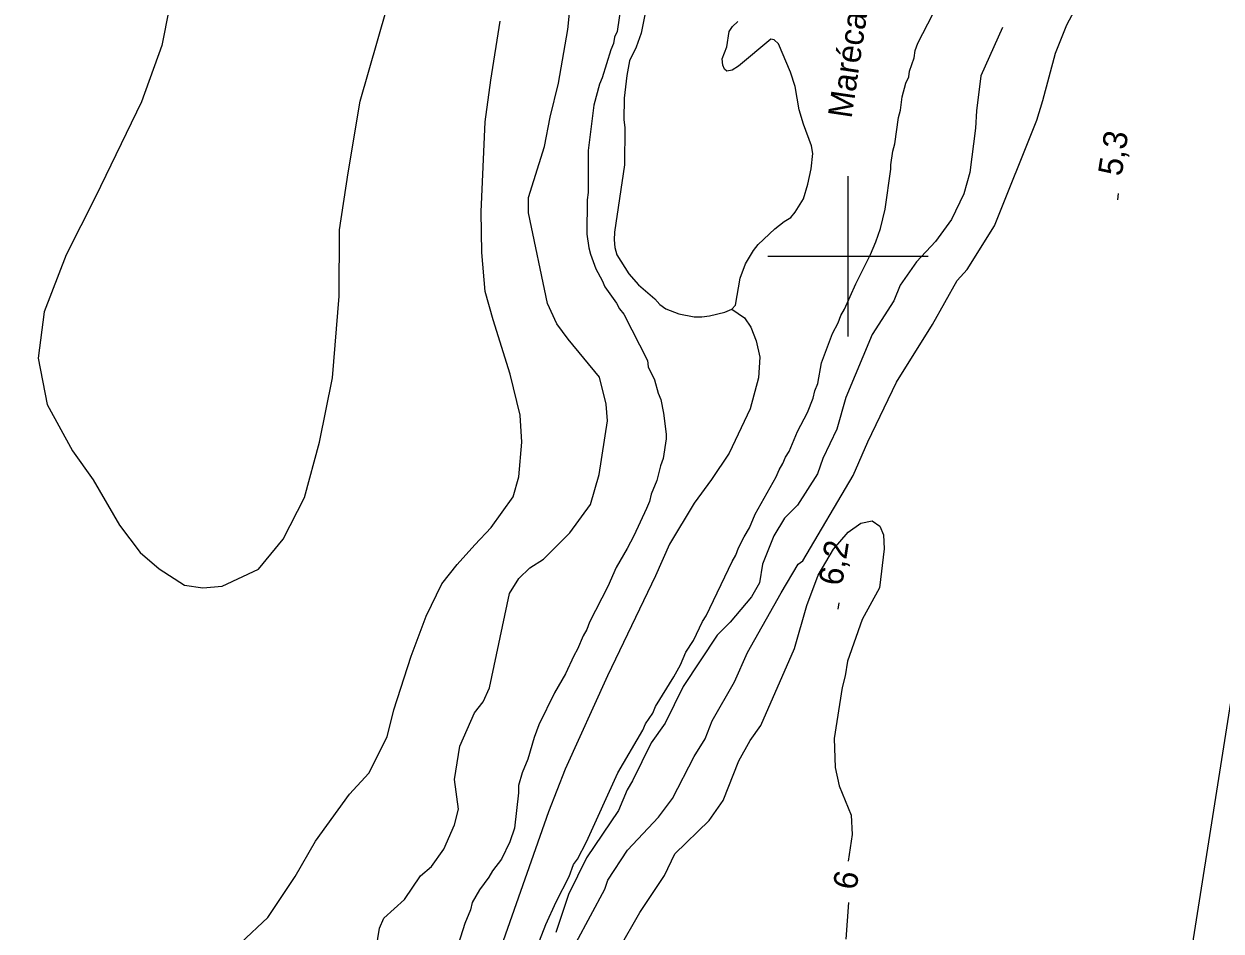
# Model space of a CAD drawing. Extents: x 282461 to 284471, y 5554090 to 5557646.
# Drawn here: x 283897.1 to 284046.6, y 5554915.8 to 5555029 of the extents above; entities that cross this region are included whole.
import ezdxf

# ---------------------------------------------------------------- set-up
doc = ezdxf.new("R2010")
doc.units = 0
for name, color, linetype in [('Niveau 1', 7, 'Continuous'), ('Niveau 2', 7, 'Continuous'), ('Niveau 3', 7, 'Continuous'), ('Niveau 4', 7, 'Continuous'), ('Niveau 60', 7, 'Continuous'), ('Niveau 61', 7, 'Continuous'), ('Niveau 7', 7, 'Continuous')]:
    doc.layers.add(name, color=color, linetype=linetype)

msp = doc.modelspace()

# ---------------------------------------------------------------- linework, layer by layer
at = {"layer": 'Niveau 1'}
for points in [[(283966.03, 5554914.34), (283969.64, 5554920.98), (283969.98, 5554922.12), (283972.46, 5554925.86), (283976.34, 5554930), (283978.09, 5554932.32), (283980.78, 5554937.56), (283982.15, 5554939.75), (283983.03, 5554942), (283985.82, 5554946.87), (283987.44, 5554950.54), (283991.63, 5554957.97), (283993.76, 5554961.56), (283994.33, 5554961.97), (284000.63, 5554972.62), (284002.46, 5554976.82), (284006.03, 5554984.29), (284010.56, 5554991.47), (284013.63, 5554997), (284014.89, 5554998.36), (284018.28, 5555003.79), (284023.59, 5555017.01), (284024.33, 5555019.47), (284025.9, 5555025.37), (284027.32, 5555028.92), (284032.39, 5555038.41)], [(283920.78, 5554911.13), (283927.53, 5554917.47), (283930.97, 5554922.56), (283933.5, 5554926.98), (283937.74, 5554932.86), (283940.14, 5554935.47), (283942.44, 5554940), (283943.26, 5554943.39), (283945.45, 5554950.07), (283947.3, 5554955.06), (283949.26, 5554959.13), (283951.2, 5554961.51), (283953.38, 5554964), (283955.44, 5554966.15), (283958.19, 5554969.99), (283958.88, 5554972.48), (283959.25, 5554976.79), (283959.04, 5554980.19), (283957.81, 5554985.29), (283955.68, 5554992.09), (283954.68, 5554995.6), (283954.25, 5555000.47), (283954.16, 5555005.57), (283954.68, 5555016.78), (283955.39, 5555021.99), (283956.56, 5555029.36)]]:
    msp.add_lwpolyline(points, dxfattribs=at)
at = {"layer": 'Niveau 2'}
for points in [[(283940.87, 5554912.27), (283941.48, 5554916.11), (283942.03, 5554917.37), (283944.62, 5554919.69), (283946.59, 5554922.67), (283947.98, 5554923.83), (283949.52, 5554925.99), (283950.84, 5554929.03), (283951.33, 5554930.99), (283950.84, 5554934.67), (283951.5, 5554938.84), (283953.36, 5554943.01), (283954.43, 5554944.38), (283955.21, 5554946.12), (283957.71, 5554957.9), (283958.87, 5554959.79), (283960.26, 5554961.11), (283961.98, 5554962.2), (283965.25, 5554965.46), (283967.82, 5554969.01), (283968.93, 5554972.77), (283969.95, 5554979.46), (283969.78, 5554981.55), (283968.94, 5554984.92), (283965.05, 5554989.64), (283963.61, 5554991.56), (283962.46, 5554994.12), (283960.09, 5555005.43), (283960.08, 5555007.33), (283962.08, 5555013.7), (283962.81, 5555017.36), (283963.84, 5555021.63), (283965.01, 5555028.31), (283966.02, 5555038.08)], [(283916.19, 5555035.82), (283914.32, 5555026.31), (283911.78, 5555019.3), (283906.03, 5555007.42), (283902.35, 5555000.18), (283899.59, 5554993.05), (283898.87, 5554987.27), (283899.98, 5554981.5), (283903.14, 5554975.72), (283905.73, 5554972.09), (283909, 5554966.42), (283911.6, 5554963.02), (283913.98, 5554960.98), (283917.15, 5554958.94), (283919.43, 5554958.6), (283921.82, 5554958.82), (283926.38, 5554960.96), (283929.47, 5554964.69), (283932.11, 5554969.9), (283933.97, 5554976.8), (283935.6, 5554984.84), (283936.45, 5554995.02), (283936.49, 5555003.29), (283937.55, 5555010.42), (283939.08, 5555019.36), (283943.48, 5555034.75)], [(284019.28, 5555028.57), (284016.58, 5555022.54), (284016.05, 5555018.18), (284015.9, 5555015.99), (284015.21, 5555010.46), (284014.46, 5555007.82), (284012.93, 5555004.61), (284010.93, 5555001.86), (284008.53, 5554999.33), (284006.51, 5554996.38), (284005.71, 5554994.44), (284003, 5554990.24), (283999.71, 5554982.36), (283998.59, 5554978.42), (283996.83, 5554974.76), (283996.18, 5554972.83), (283993.68, 5554968.93), (283992.08, 5554967.3), (283990.71, 5554965.12), (283989.31, 5554961.56), (283988.95, 5554959.23), (283987.96, 5554957.47), (283985.28, 5554954.32), (283983.64, 5554952.69), (283979.4, 5554946.31), (283977.17, 5554941.7), (283975.39, 5554939.26), (283973.09, 5554934.5), (283972.43, 5554933.39), (283971.33, 5554930.81), (283967.34, 5554924.92), (283965.09, 5554920.31), (283963.51, 5554915.59)], [(283971.39, 5554913.5), (283974, 5554918.07), (283977.09, 5554922.71), (283978.38, 5554925.42), (283982.64, 5554929.57), (283984.39, 5554932.05), (283986.34, 5554937.03), (283987.78, 5554939.54), (283989.09, 5554941.42), (283993.33, 5554951.04), (283994.83, 5554956.42), (283996.25, 5554960.18), (283998.18, 5554963.45), (284000.03, 5554965.55), (284001.58, 5554966.67), (284002.99, 5554966.98), (284003.95, 5554966.31), (284004.44, 5554965.22), (284004.52, 5554963.5), (284003.94, 5554958.63), (284001.78, 5554954.67), (283999.94, 5554949.47), (283999.64, 5554947.64), (283999.27, 5554946.17), (283998.28, 5554939.8), (283998.38, 5554936.2), (283998.9, 5554933.88), (284000.39, 5554930.25), (284000.52, 5554927.81), (284000.03, 5554924.48)], [(284000.07, 5554919.32), (283999.7, 5554914.76)]]:
    msp.add_lwpolyline(points, dxfattribs=at)
at = {"layer": 'Niveau 3'}
for p, q in [((284033.67, 5555007.07), (284033.79, 5555007.86)), ((283998.77, 5554955.93), (283998.89, 5554956.72))]:
    msp.add_line(p, q, dxfattribs=at)
at = {"layer": 'Niveau 4'}
for points in [[(283975.1, 5555032.74), (283974.17, 5555027.86), (283973.53, 5555026.1), (283972.72, 5555024.4), (283972.37, 5555022.59), (283972.02, 5555019.75), (283972, 5555017.03), (283972.11, 5555016.07), (283972.09, 5555011.42), (283970.85, 5555003.02), (283970.79, 5555002.06), (283970.89, 5555001.09), (283971.12, 5555000.19), (283972.64, 5554997.8), (283973.83, 5554996.44), (283975.87, 5554994.68), (283976.5, 5554993.99), (283977.23, 5554993.43), (283978.88, 5554992.8), (283980.76, 5554992.46), (283981.73, 5554992.45), (283982.7, 5554992.57), (283984.63, 5554993.02), (283985.49, 5554993.41), (283985.95, 5554993.92), (283986.54, 5554997.27), (283987.17, 5554999.08), (283988.2, 5555000.72), (283988.78, 5555001.46), (283990.84, 5555003.44), (283992.04, 5555004.35), (283992.84, 5555004.85), (283993.41, 5555005.53), (283994.44, 5555007.18), (283994.97, 5555008.99), (283995.38, 5555010.92), (283995.61, 5555012.85), (283995.45, 5555013.81), (283994.44, 5555016.48), (283993.88, 5555018.29), (283993.38, 5555021.19), (283992.82, 5555023), (283991.3, 5555026.52), (283990.79, 5555027.03), (283990.34, 5555027.09), (283986.33, 5555023.75), (283985.53, 5555023.24), (283984.85, 5555023.13), (283984.56, 5555023.36), (283984.34, 5555023.87), (283984.29, 5555024.66), (283984.86, 5555026.14), (283985.16, 5555028.06), (283985.56, 5555028.69), (283986.25, 5555029.31)], [(283985.49, 5554993.41), (283987.05, 5554992.3), (283987.84, 5554991.17), (283988.52, 5554989.47), (283988.96, 5554987.42), (283988.83, 5554984.81), (283987.79, 5554980.96), (283985.14, 5554975.41), (283982.96, 5554972.12), (283980.78, 5554969.18), (283977.68, 5554964.08), (283975.95, 5554960.11), (283969.96, 5554947.64), (283964.66, 5554935.96), (283962.58, 5554930.64), (283956.91, 5554914.53)]]:
    msp.add_lwpolyline(points, dxfattribs=at)
at = {"layer": 'Niveau 60'}
msp.add_lwpolyline([(282485.97, 5554340.04), (282921.22, 5557106.72), (284352.51, 5556881.56), (283917.27, 5554114.87), (282485.97, 5554340.04)], dxfattribs=at)
at = {"layer": 'Niveau 61'}
for points in [[(284000, 5554990), (284000, 5555010)], [(283990, 5555000), (284010, 5555000)]]:
    msp.add_lwpolyline(points, dxfattribs=at)
at = {"layer": 'Niveau 7'}
for points in [[(283971.99, 5555033.83), (283971.17, 5555028.05), (283970.82, 5555027.37), (283970.7, 5555026.58), (283970.36, 5555025.78), (283969.31, 5555022.27), (283968.97, 5555021.48), (283968.27, 5555018.87), (283967.56, 5555013.2), (283967.53, 5555007.98), (283967.41, 5555007.07), (283967.39, 5555002.76), (283967.61, 5555001.06), (283967.83, 5555000.27), (283968.51, 5554998.45), (283969.3, 5554996.98), (283969.63, 5554996.18), (283971.1, 5554994.14), (283971.44, 5554993.46), (283972.01, 5554992.78), (283974.94, 5554986.99), (283975.05, 5554986.19), (283975.84, 5554984.6), (283976.28, 5554982.9), (283976.62, 5554982.11), (283976.95, 5554980.41), (283977.28, 5554977.8), (283977.28, 5554977.23), (283976.92, 5554974.74), (283976.58, 5554973.83), (283976.11, 5554972.01), (283975.42, 5554970.31), (283975.19, 5554969.41), (283974.84, 5554968.5), (283973.23, 5554965.1), (283972.42, 5554963.52), (283971.05, 5554961.14), (283970.01, 5554958.76), (283967.71, 5554954.34), (283967.36, 5554953.43), (283966.9, 5554952.64), (283966.21, 5554950.94), (283965.75, 5554950.14), (283964.71, 5554947.88), (283963.33, 5554945.5), (283961.38, 5554941.53), (283960.8, 5554939.94), (283959.99, 5554937.22), (283959.29, 5554935.52), (283958.83, 5554933.93), (283958.83, 5554933.03), (283958.35, 5554928.6), (283957.77, 5554926.9), (283956.73, 5554924.75), (283955.59, 5554923.28), (283955.13, 5554922.48), (283953.98, 5554920.9), (283953.06, 5554919.31), (283952.83, 5554918.4), (283952.13, 5554916.7), (283951.32, 5554914.1)], [(284002.79, 5555000.21), (284003.48, 5555001.79), (284004.06, 5555003.49), (284004.64, 5555005.87), (284005.35, 5555010.86), (284005.35, 5555011.43), (284005.59, 5555013.13), (284005.82, 5555014.03), (284006.29, 5555017.32), (284006.53, 5555018.23), (284006.76, 5555019.93), (284007.23, 5555021.63), (284007.57, 5555022.42), (284007.69, 5555023.1), (284008.27, 5555024.8), (284008.39, 5555025.71), (284008.73, 5555026.61), (284010.57, 5555030.24)], [(283961.46, 5554914.54), (283962.27, 5554916.58), (283963.54, 5554919.41), (283965.15, 5554922.59), (283965.73, 5554924.06), (283966.19, 5554924.74), (283967.34, 5554926.89), (283971.25, 5554935.51), (283974.36, 5554940.83), (283974.7, 5554941.63), (283975.62, 5554942.98), (283975.97, 5554943.78), (283978.26, 5554947.52), (283979.07, 5554948.99), (283979.76, 5554950.58), (283980.68, 5554952.05), (283981.83, 5554954.43), (283982.29, 5554955.11), (283985.51, 5554961.91), (283985.97, 5554962.7), (283986.32, 5554963.61), (283987.01, 5554964.97), (283987.7, 5554966.1), (283988.39, 5554967.8), (283991.03, 5554972.45), (283991.38, 5554973.35), (283991.84, 5554974.14), (283992.18, 5554974.94), (283992.64, 5554975.62), (283993.68, 5554978.11), (283994.94, 5554980.49), (283995.64, 5554982.3), (283995.87, 5554983.21), (283996.22, 5554984.12), (283996.69, 5554986.72), (283998.07, 5554990.35), (283998.76, 5554991.71), (283999.11, 5554992.62), (283999.57, 5554993.41), (284000.95, 5554996.58), (284002.79, 5555000.21)]]:
    msp.add_lwpolyline(points, dxfattribs=at)

# ---------------------------------------------------------------- texts
at = {"layer": 'Niveau 2'}
msp.add_text('6', height=3, rotation=79.2157, dxfattribs=at).set_placement((284000.99, 5554920.77))
at = {"layer": 'Niveau 3'}
for s, p in [('5,3  ', (284034.15, 5555009.91)), ('6,2  ', (283999.25, 5554958.77))]:
    msp.add_text(s, height=3, rotation=81.0957, dxfattribs=at).set_placement(p)
at = {"layer": 'Niveau 7'}
msp.add_text('Marécage', height=3, rotation=81.5139, dxfattribs=at).set_placement((284000.43, 5555017.13))

doc.saveas('drawing.dxf')
